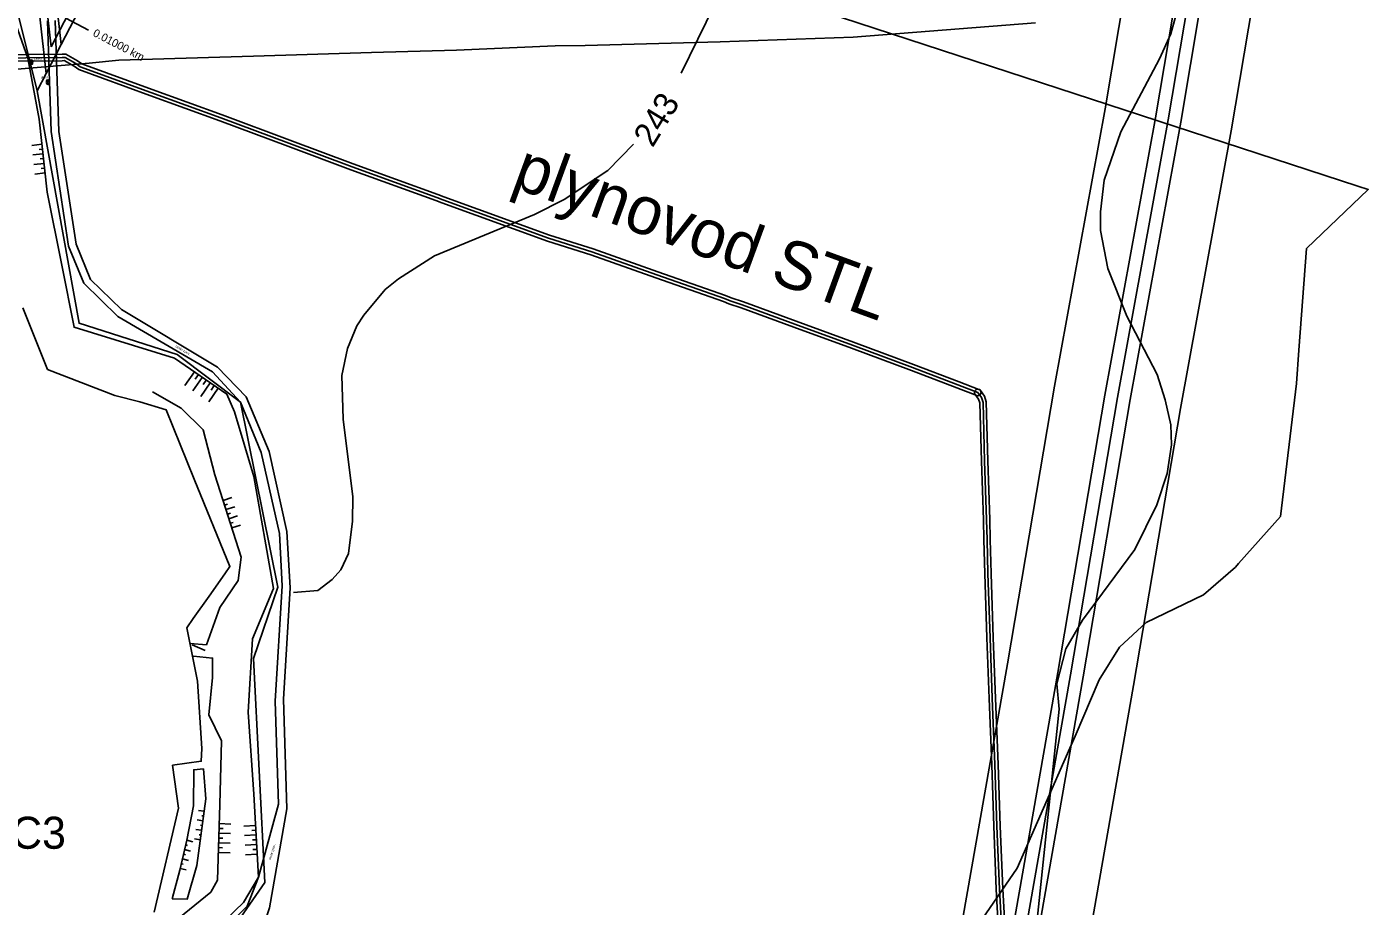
# Model space of a CAD drawing. Extents: x -555887 to -552101, y -1100251 to -1096546.
# Drawn here: x -553879.9 to -553461, y -1097924.1 to -1097649.6 of the extents above; entities that cross this region are included whole.
import ezdxf

# ---------------------------------------------------------------- set-up
doc = ezdxf.new("R2010")
doc.units = 0
for name, color, linetype in [('07_OCH_P A POPISY TI', 7, 'Continuous'), ('07_PLYNOVOD', 7, 'Continuous'), ('07_VODOVOD', 7, 'Continuous'), ('PARCELY_cesty', 7, 'Continuous'), ('PARCELY_VHO', 7, 'Continuous'), ('POLYGONY_POPIS_CESTY', 7, 'Continuous'), ('POLYGONY_SITUACE_PF', 7, 'Continuous'), ('POLYGONY_SITUACE_PF_POPISY', 7, 'Continuous'), ('POLYGONY_SITUACE_PO', 7, 'Continuous'), ('vrstevnice', 7, 'Continuous'), ('ZSST', 7, 'Continuous'), ('zájem', 7, 'Continuous')]:
    doc.layers.add(name, color=color, linetype=linetype)

msp = doc.modelspace()

# ---------------------------------------------------------------- linework, layer by layer
at = {"layer": '07_OCH_P A POPISY TI'}
for points in [[(-553587.82, -1097929.03), (-553573.67, -1097848.46), (-553558.95, -1097761.8), (-553543.12, -1097675.17), (-553528.22, -1097586.47)], [(-553504.56, -1097590.48), (-553519.48, -1097679.31), (-553535.31, -1097765.96), (-553550.02, -1097852.54), (-553564.19, -1097933.22), (-553581.31, -1098029.04), (-553595.08, -1098106.35), (-553584.71, -1098111.42), (-553578.62, -1098114.33), (-553582.6, -1098121.29), (-553588.19, -1098118.62), (-553600.91, -1098112.42), (-553601.4, -1098112.17), (-553602.23, -1098111.44), (-553602.82, -1098110.5), (-553603.14, -1098109.45), (-553603.15, -1098108.89), (-553603.2, -1098106.3), (-553589.19, -1098027.64), (-553572.07, -1097931.82), (-553557.9, -1097851.18), (-553543.19, -1097764.58), (-553527.36, -1097677.93), (-553512.44, -1097589.14)], [(-553488.78, -1097593.15), (-553503.72, -1097682.07), (-553519.55, -1097768.74), (-553534.25, -1097855.27), (-553548.44, -1097936.01)], [(-553903.29, -1097658.42), (-553868.87, -1097658.14), (-553867.74, -1097658.13), (-553864.06, -1097660.2), (-553862.75, -1097661.14), (-553840.83, -1097669.09), (-553818.97, -1097677), (-553797.74, -1097684.91), (-553778, -1097692.3), (-553751.53, -1097701.94), (-553749.66, -1097702.62), (-553716.65, -1097714.64), (-553703.09, -1097718.9), (-553682.85, -1097726.06), (-553661.68, -1097733.48), (-553659.95, -1097734.14), (-553656.13, -1097735.44), (-553639.69, -1097741.43), (-553621.69, -1097748.01), (-553602.96, -1097755.01), (-553588.77, -1097760.41), (-553582.54, -1097762.81), (-553582.15, -1097762.96), (-553581.82, -1097763.71), (-553581.97, -1097764.1), (-553582.12, -1097764.49), (-553582.87, -1097764.82), (-553583.26, -1097764.67), (-553589.49, -1097762.27), (-553603.66, -1097756.89), (-553622.39, -1097749.89), (-553640.37, -1097743.31), (-553656.79, -1097737.32), (-553660.63, -1097736.02), (-553662.36, -1097735.36), (-553683.51, -1097727.94), (-553703.73, -1097720.8), (-553717.29, -1097716.54), (-553750.34, -1097704.5), (-553752.21, -1097703.82), (-553778.7, -1097694.18), (-553798.44, -1097686.79), (-553819.67, -1097678.88), (-553841.51, -1097670.97), (-553863.69, -1097662.92), (-553865.14, -1097661.89), (-553868.26, -1097660.13), (-553868.86, -1097660.14), (-553903.09, -1097660.42)], [(-553575.98, -1097939.67), (-553577.13, -1097918.86), (-553577.93, -1097899.21), (-553578.57, -1097879.98), (-553579.39, -1097859.28), (-553580.09, -1097840.38), (-553580.76, -1097820.29), (-553581.02, -1097809.74), (-553581.16, -1097803.47), (-553581.77, -1097785.18), (-553582.26, -1097767.01), (-553582.64, -1097765.78), (-553583.7, -1097764.33), (-553583.95, -1097764), (-553583.83, -1097763.18), (-553583.49, -1097762.94), (-553583.16, -1097762.69), (-553582.34, -1097762.81), (-553582.1, -1097763.15), (-553580.82, -1097764.86), (-553580.26, -1097766.69), (-553579.77, -1097785.12), (-553579.16, -1097803.41), (-553579.02, -1097809.7), (-553578.76, -1097820.23), (-553578.09, -1097840.31), (-553577.39, -1097859.2), (-553576.57, -1097879.9), (-553575.93, -1097899.13), (-553575.13, -1097918.76), (-553573.98, -1097939.57)]]:
    msp.add_lwpolyline(points, dxfattribs=at)
at = {"layer": '07_PLYNOVOD'}
for points in [[(-553585.25, -1098028.34), (-553568.13, -1097932.52), (-553553.96, -1097851.86), (-553539.25, -1097765.27), (-553523.42, -1097678.62), (-553508.5, -1097589.81), (-553496.9, -1097521.7), (-553497.13, -1097520.91), (-553513.66, -1097449.5), (-553523.83, -1097409.71), (-553523.89, -1097409.48), (-553545.04, -1097324.81), (-553566.32, -1097237.72), (-553585.02, -1097160.27), (-553593.65, -1097125.17), (-553614.64, -1097037.99), (-553634.86, -1096953.32), (-553647.66, -1096902.46)], [(-553903.19, -1097659.42), (-553868.86, -1097659.14), (-553868, -1097659.13), (-553864.6, -1097661.04), (-553863.22, -1097662.03), (-553841.17, -1097670.03), (-553819.32, -1097677.94), (-553798.09, -1097685.85), (-553778.35, -1097693.24), (-553751.87, -1097702.88), (-553750, -1097703.56), (-553716.97, -1097715.59), (-553703.41, -1097719.85), (-553683.18, -1097727), (-553662.02, -1097734.42), (-553660.29, -1097735.08), (-553656.46, -1097736.38), (-553640.03, -1097742.37), (-553622.04, -1097748.95), (-553603.31, -1097755.95), (-553589.13, -1097761.34), (-553582.9, -1097763.74), (-553581.73, -1097765.32), (-553581.26, -1097766.85), (-553580.77, -1097785.15), (-553580.16, -1097803.44), (-553580.02, -1097809.72), (-553579.76, -1097820.26), (-553579.09, -1097840.34), (-553578.39, -1097859.24), (-553577.57, -1097879.94), (-553576.93, -1097899.17), (-553576.13, -1097918.81), (-553574.98, -1097939.62)]]:
    msp.add_lwpolyline(points, dxfattribs=at)
at = {"layer": '07_VODOVOD'}
msp.add_lwpolyline([(-553936.18, -1098296.39), (-554003.21, -1097797.26), (-554016.58, -1097798.55), (-554021.42, -1097763.29), (-554007.81, -1097761.46), (-554017.88, -1097690.59), (-554019.47, -1097678.04), (-553931.71, -1097666.8), (-553860.51, -1097660.95), (-553851.19, -1097659.98), (-553809.18, -1097658.76), (-553772.31, -1097657.57), (-553745.69, -1097656.81), (-553714.89, -1097655.5), (-553705.57, -1097655.38), (-553663.41, -1097654.21), (-553621.83, -1097652.81), (-553564.87, -1097648.3)], dxfattribs=at)
at = {"layer": 'PARCELY_cesty'}
msp.add_line((-553872.69, -1097624.12), (-553869.18, -1097655.12), dxfattribs=at)
for points in [[(-553665.73, -1097263.94), (-553869.18, -1097655.12), (-553873.9, -1097664.18), (-553876.67, -1097669.5)], [(-554028.81, -1097333.03), (-554018.78, -1097341.33), (-554015.89, -1097351.24), (-554008.95, -1097355.38), (-553990.01, -1097365.5), (-553983.51, -1097370.36), (-553977.64, -1097376.02), (-553974.24, -1097380.25), (-553888.1, -1097498.25), (-553882.92, -1097507.26), (-553879.09, -1097522.39), (-553878.94, -1097527.66), (-553880.67, -1097592.23), (-553880.66, -1097599.68), (-553880.29, -1097607.16), (-553873.9, -1097664.18)]]:
    msp.add_lwpolyline(points, dxfattribs=at)
at = {"layer": 'PARCELY_VHO'}
for points in [[(-553883.68, -1097641.57), (-553876.67, -1097669.5), (-553863.59, -1097742.15), (-553833.02, -1097751.89), (-553813.23, -1097766.74), (-553801.52, -1097824.49), (-553809.11, -1097846.78), (-553805.55, -1097916.73), (-553821.52, -1097939.81), (-553823.57, -1097970.15), (-553819.84, -1098001.97), (-553831.16, -1098027.93), (-553815.19, -1098040.54), (-553760.27, -1098105.01), (-553744.09, -1098175.23), (-553737.23, -1098191.01), (-553742.7, -1098210.84)], [(-553840.16, -1097925.97), (-553832.57, -1097893.54), (-553834.43, -1097880.16), (-553825.47, -1097878.89), (-553825.28, -1097874.88), (-553826.67, -1097853.9), (-553828.44, -1097845.07), (-553830, -1097837.22), (-553828, -1097834.36), (-553823.03, -1097827.32), (-553818.13, -1097820.34), (-553816.52, -1097818.05), (-553827.63, -1097790.76), (-553836.41, -1097769.2), (-553844.61, -1097766.67), (-553852.44, -1097764.69), (-553873.44, -1097756.54), (-553881.15, -1097737.32)]]:
    msp.add_lwpolyline(points, dxfattribs=at)
at = {"layer": 'POLYGONY_SITUACE_PF'}
msp.add_line((-553867.71, -1097646.9), (-553860.62, -1097650.59), dxfattribs=at)
at = {"layer": 'POLYGONY_SITUACE_PO'}
for p, q in [((-553872.33, -1097655.77), (-553671.46, -1097269.53)), ((-553877.33, -1097611.84), (-553872.33, -1097655.77))]:
    msp.add_line(p, q, dxfattribs=at)
at = {"layer": 'vrstevnice'}
for points in [[(-553675.56, -1097664.06), (-553665.18, -1097642.85)], [(-553519.42, -1097639.91), (-553522.65, -1097651.7), (-553526.16, -1097659.56), (-553538.24, -1097682.31), (-553543.43, -1097697.48), (-553544.56, -1097707.31), (-553544.56, -1097713.2), (-553542.31, -1097725), (-553536.41, -1097739.88), (-553526.87, -1097758.14), (-553524.34, -1097766), (-553522.65, -1097773.86), (-553522.37, -1097780.04), (-553523.78, -1097789.03), (-553527.01, -1097798.86), (-553533.89, -1097812.76), (-553550.17, -1097834.8), (-553555.37, -1097843.79), (-553558.18, -1097854.74), (-553557.48, -1097862.6), (-553564.89, -1097933.35), (-553586.86, -1098012.11), (-553607.01, -1098112.85)], [(-553796.64, -1097826.24), (-553789.02, -1097825.53), (-553784.53, -1097822.17), (-553781.86, -1097819.08), (-553779.47, -1097814.02), (-553778.21, -1097803.91), (-553778.07, -1097796.33), (-553781.16, -1097772.04), (-553781.58, -1097758.42), (-553779.75, -1097749.99), (-553776.81, -1097742.97), (-553774.7, -1097739.6), (-553767.96, -1097731.6), (-553763.89, -1097728.23), (-553752.65, -1097721.07), (-553721.34, -1097708.15), (-553712.07, -1097703.51), (-553698.45, -1097694.39), (-553690.45, -1097686.24)]]:
    msp.add_lwpolyline(points, dxfattribs=at)
at = {"layer": 'ZSST'}
for p, q in [((-553875.2, -1097686.24), (-553878.37, -1097686.57)), ((-553875.04, -1097687.73), (-553876.09, -1097687.84)), ((-553874.88, -1097689.22), (-553878.05, -1097689.56)), ((-553874.56, -1097692.2), (-553877.73, -1097692.54)), ((-553874.72, -1097690.71), (-553875.77, -1097690.82)), ((-553874.24, -1097695.18), (-553877.41, -1097695.52)), ((-553874.4, -1097693.69), (-553875.45, -1097693.81)), ((-553827.6, -1097757.32), (-553830.53, -1097761.58)), ((-553825.13, -1097759.02), (-553828.06, -1097763.28)), ((-553826.36, -1097758.17), (-553827.34, -1097759.59)), ((-553823.89, -1097759.87), (-553824.87, -1097761.29)), ((-553822.66, -1097760.72), (-553825.59, -1097764.98)), ((-553820.19, -1097762.42), (-553823.12, -1097766.68)), ((-553821.42, -1097761.57), (-553822.4, -1097762.99)), ((-553818.64, -1097797.45), (-553815.91, -1097796.58)), ((-553818.18, -1097798.88), (-553817.27, -1097798.59)), ((-553817.73, -1097800.31), (-553815, -1097799.43)), ((-553817.27, -1097801.74), (-553816.36, -1097801.44)), ((-553816.82, -1097803.16), (-553814.08, -1097802.29)), ((-553816.36, -1097804.59), (-553815.45, -1097804.3)), ((-553815.91, -1097806.02), (-553813.17, -1097805.15)), ((-553823.8, -1097842.51), (-553828.9, -1097842.1)), ((-553828.25, -1097842.51), (-553824.27, -1097844.35)), ((-553810.77, -1097863.6), (-553809.04, -1097889.15)), ((-553824.52, -1097894.49), (-553826.31, -1097894.25)), ((-553824.92, -1097897.47), (-553826.72, -1097897.22)), ((-553824.72, -1097895.98), (-553825.32, -1097895.9)), ((-553819.81, -1097898.38), (-553816.18, -1097898.49)), ((-553825.33, -1097900.44), (-553827.12, -1097900.19)), ((-553825.53, -1097901.92), (-553826.13, -1097901.84)), ((-553825.13, -1097898.95), (-553825.72, -1097898.87)), ((-553819.91, -1097901.38), (-553816.28, -1097901.49)), ((-553819.86, -1097899.88), (-553818.65, -1097899.91)), ((-553808.5, -1097898.92), (-553812.1, -1097899.12)), ((-553808.34, -1097901.92), (-553811.93, -1097902.12)), ((-553808.42, -1097900.42), (-553809.62, -1097900.49)), ((-553830.67, -1097906.49), (-553828.79, -1097906.93)), ((-553830.33, -1097905.03), (-553829.71, -1097905.18)), ((-553829.99, -1097903.57), (-553828.12, -1097904.01)), ((-553825.73, -1097903.41), (-553827.52, -1097903.17)), ((-553820.05, -1097905.87), (-553818.84, -1097905.91)), ((-553820, -1097904.38), (-553816.37, -1097904.49)), ((-553819.95, -1097902.88), (-553818.75, -1097902.91)), ((-553808.18, -1097904.91), (-553811.77, -1097905.11)), ((-553808.26, -1097903.42), (-553809.45, -1097903.48)), ((-553808.09, -1097906.41), (-553809.29, -1097906.48)), ((-553831.69, -1097910.88), (-553831.06, -1097911.02)), ((-553831.35, -1097909.41), (-553829.47, -1097909.85)), ((-553831.01, -1097907.95), (-553830.38, -1097908.1)), ((-553820.09, -1097907.37), (-553816.46, -1097907.49)), ((-553808.01, -1097907.91), (-553811.6, -1097908.11)), ((-553832.03, -1097912.34), (-553830.15, -1097912.77))]:
    msp.add_line(p, q, dxfattribs=at)
for points in [[(-553899.81, -1097482.01), (-553884.98, -1097503.36), (-553880.51, -1097519.75), (-553882.93, -1097533.43), (-553886.31, -1097546.7), (-553888.25, -1097579.38), (-553889.22, -1097595.62), (-553890, -1097613.32), (-553886.41, -1097640.12), (-553879.65, -1097659.4)], [(-553873.46, -1097647.68), (-553872.28, -1097682.24), (-553866.94, -1097718.05), (-553862.17, -1097729.56), (-553851.47, -1097740.03), (-553821.95, -1097757.34), (-553813.23, -1097766.74), (-553806.71, -1097782.44), (-553801.02, -1097807.73), (-553800.2, -1097824.15), (-553802.33, -1097860.14), (-553801.29, -1097892.25)], [(-553801.29, -1097892.25), (-553807.62, -1097915.05), (-553811.12, -1097924.17), (-553817.75, -1097930.76), (-553818.69, -1097936.43), (-553813.84, -1097939.89), (-553808.28, -1097937.29), (-553804.17, -1097924.67), (-553798.71, -1097893.71), (-553799.77, -1097859.55), (-553797.66, -1097824.71), (-553798.67, -1097807.15), (-553804.28, -1097782.14), (-553811.46, -1097765.14), (-553820.36, -1097755.8), (-553850.36, -1097737.8), (-553860.08, -1097728.46), (-553864.57, -1097717.45), (-553869.95, -1097682.22), (-553871.05, -1097647.6)], [(-553879.65, -1097659.4), (-553876.03, -1097678.43), (-553873.6, -1097701.16), (-553868.95, -1097723.98), (-553865.15, -1097743.39), (-553833.81, -1097753.05), (-553817.49, -1097764.28), (-553815.08, -1097769.81), (-553809.08, -1097789.98)], [(-553840.7, -1097763.49), (-553831.75, -1097768.68), (-553824.82, -1097775.4), (-553821.18, -1097789.49), (-553812.98, -1097815.19), (-553813.96, -1097822.48)], [(-553810.77, -1097863.6), (-553809.42, -1097840.67), (-553802.91, -1097824.94), (-553809.08, -1097789.98)], [(-553813.96, -1097822.48), (-553819.65, -1097830.9), (-553823.8, -1097842.51)], [(-553827.89, -1097846.06), (-553821.91, -1097846.68), (-553821.93, -1097852.78), (-553823.07, -1097864.39), (-553819.14, -1097872.5)], [(-553847.74, -1098029.31), (-553848.04, -1098016.35), (-553841.01, -1098007.28), (-553837.12, -1097994.35), (-553840.9, -1097990.72), (-553846.16, -1097972.6), (-553845.52, -1097966.77), (-553839.47, -1097961.73), (-553836.05, -1097952.26), (-553842.13, -1097943.86), (-553842.52, -1097939.56), (-553835.83, -1097930.55), (-553822.41, -1097919.75), (-553820.36, -1097916.01), (-553819.63, -1097892.41), (-553819.14, -1097872.5)], [(-553809.04, -1097889.15), (-553807.62, -1097915.05), (-553812.27, -1097923.01), (-553826.1, -1097936.32), (-553823.29, -1097954.54), (-553828.7, -1097968.74), (-553828.67, -1097975.92), (-553824.8, -1097999.52), (-553832.21, -1098012), (-553837.74, -1098026.77)]]:
    msp.add_lwpolyline(points, dxfattribs=at)
msp.add_lwpolyline([(-553834.56, -1097921.81), (-553832.16, -1097912.91), (-553829.99, -1097903.57), (-553827.91, -1097892.86), (-553827.81, -1097881.56), (-553824.79, -1097881.31), (-553823.99, -1097890.59), (-553826.82, -1097911.43), (-553829.84, -1097921.95)], close=True, dxfattribs=at)
for centre, radius in [((-553878.58, -1097660.87), 0.5), ((-553878.58, -1097660.87), 0.0327), ((-553873.33, -1097667.06), 0.5), ((-553873.33, -1097667.06), 0.0327)]:
    msp.add_circle(centre, radius, dxfattribs=at)
for centre in [(-553878.58, -1097660.41), (-553873.33, -1097666.6)]:
    msp.add_arc(centre, 0.5, 331.7891, 208.7844, dxfattribs=at)
at = {"layer": 'zájem'}
for points in [[(-553630.49, -1097999.49), (-553570.61, -1097912.3), (-553554.15, -1097874.84), (-553552.47, -1097871.03), (-553545.03, -1097853.5), (-553538.66, -1097843.26), (-553530.37, -1097835.62), (-553512.37, -1097826.92), (-553502.41, -1097818.25), (-553501.46, -1097817.18), (-553488.4, -1097802.43), (-553483.39, -1097760.96), (-553482.61, -1097750.5), (-553480.26, -1097718.81), (-553460.98, -1097700.36), (-553464.26, -1097699.29), (-553641.13, -1097641.52)], [(-553641.13, -1097641.52), (-553464.26, -1097699.29), (-553460.98, -1097700.36), (-553480.26, -1097718.81), (-553482.61, -1097750.5), (-553483.39, -1097760.96), (-553488.4, -1097802.43), (-553501.46, -1097817.18), (-553502.41, -1097818.25), (-553512.37, -1097826.92), (-553530.37, -1097835.62), (-553538.66, -1097843.26), (-553545.03, -1097853.5), (-553552.47, -1097871.03), (-553554.15, -1097874.84), (-553570.61, -1097912.3), (-553630.49, -1097999.49)], [(-553840.16, -1097925.97), (-553832.57, -1097893.54), (-553834.43, -1097880.16), (-553825.47, -1097878.89), (-553825.28, -1097874.88), (-553826.67, -1097853.9), (-553828.44, -1097845.07), (-553830, -1097837.22), (-553828, -1097834.36), (-553823.03, -1097827.32), (-553818.13, -1097820.34), (-553816.52, -1097818.05), (-553827.63, -1097790.76), (-553836.41, -1097769.2), (-553844.61, -1097766.67), (-553852.44, -1097764.69), (-553873.44, -1097756.54), (-553881.15, -1097737.32)], [(-553881.15, -1097737.32), (-553873.44, -1097756.54), (-553852.44, -1097764.69), (-553844.61, -1097766.67), (-553836.41, -1097769.2), (-553827.63, -1097790.76), (-553816.52, -1097818.05), (-553818.13, -1097820.34), (-553823.03, -1097827.32), (-553828, -1097834.36), (-553830, -1097837.22), (-553828.44, -1097845.07), (-553826.67, -1097853.9), (-553825.28, -1097874.88), (-553825.47, -1097878.89), (-553834.43, -1097880.16), (-553832.57, -1097893.54), (-553840.16, -1097925.97)]]:
    msp.add_lwpolyline(points, dxfattribs=at)

# ---------------------------------------------------------------- texts
at = {"layer": '07_PLYNOVOD'}
msp.add_text('plynovod STL', height=15, rotation=339.9359, dxfattribs=at).set_placement((-553728.91, -1097699.42))
at = {"layer": 'POLYGONY_POPIS_CESTY'}
msp.add_text('DC3', height=10, dxfattribs=at).set_placement((-553894.48, -1097906.22))
at = {"layer": 'POLYGONY_SITUACE_PF_POPISY'}
msp.add_text('0.01000 km', height=2.5, rotation=332.5224, dxfattribs=at).set_placement((-553859.52, -1097652.28))
at = {"layer": 'vrstevnice'}
msp.add_text('243', height=7.5, rotation=58.6709, dxfattribs=at).set_placement((-553684.47, -1097687.51))
at = {"layer": 'ZSST'}
for p in [(-553877.52, -1097659.85), (-553875.59, -1097665.67)]:
    msp.add_text('plast', height=0.75, dxfattribs=at).set_placement(p)
for rotation, p in [(328.4194, (-553833.57, -1097749.49)), (73.0521, (-553803.75, -1097909.89))]:
    msp.add_text('cesta zpev.', height=0.75, rotation=rotation, dxfattribs=at).set_placement(p)

doc.saveas('drawing.dxf')
